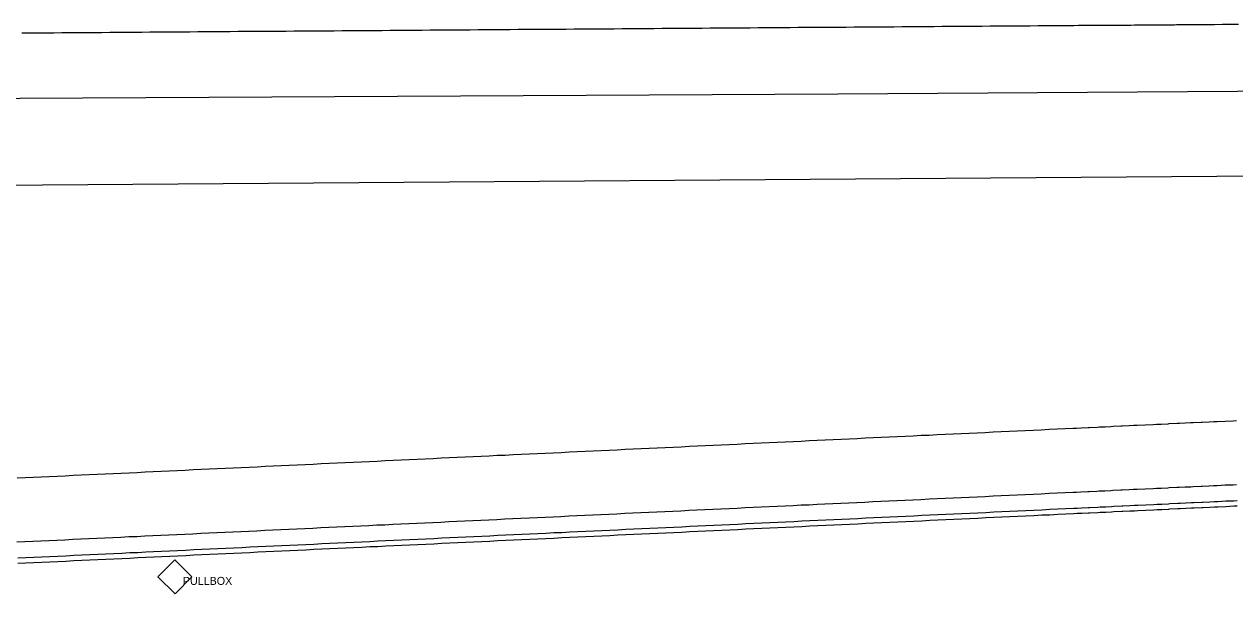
# Model space of a CAD drawing. Extents: x 2145380 to 2157287, y 139568 to 149130.
# Drawn here: x 2153284.3 to 2153435.5, y 142836 to 142907.3 of the extents above; entities that cross this region are included whole.
import ezdxf

# ---------------------------------------------------------------- set-up
doc = ezdxf.new("R2010")
doc.units = 0
for name, color, linetype in [('Default', 7, 'Continuous'), ('PR_PREVIOUSLY CONSTRUCTED', 7, 'Continuous'), ('TOPO_Power Pullbox', 7, 'Continuous')]:
    doc.layers.add(name, color=color, linetype=linetype)

# ---------------------------------------------------------------- blocks, each defined once
blk = doc.blocks.new('pulbox')
at = {"layer": 'Default'}
blk.add_lwpolyline([(-5.38, -0.01), (-0.02, 5.42), (5.4, 0.06), (0.05, -5.36), (-5.38, -0.01)], dxfattribs=at)
blk.add_text('PULLBOX', height=2.54, dxfattribs=at).set_placement((2.54, -2.54))

msp = doc.modelspace()

# ---------------------------------------------------------------- linework, layer by layer
at = {"layer": 'PR_PREVIOUSLY CONSTRUCTED'}
msp.add_line((2153204.1, 142886.6), (2153504.1, 142888.75), dxfattribs=at)
for points in [[(2153283.97, 142906.17), (2153284.97, 142906.18), (2153285.97, 142906.19), (2153286.97, 142906.19), (2153287.97, 142906.2), (2153288.97, 142906.21), (2153289.97, 142906.22), (2153290.97, 142906.22), (2153291.97, 142906.23), (2153292.97, 142906.24), (2153293.97, 142906.24), (2153294.97, 142906.25), (2153295.97, 142906.26), (2153296.97, 142906.27), (2153297.97, 142906.27), (2153298.97, 142906.28), (2153299.97, 142906.29), (2153300.97, 142906.3), (2153301.97, 142906.3), (2153302.97, 142906.31), (2153303.97, 142906.32), (2153304.97, 142906.32), (2153305.97, 142906.33), (2153306.97, 142906.34), (2153307.97, 142906.35), (2153308.97, 142906.35), (2153309.97, 142906.36), (2153310.97, 142906.37), (2153311.97, 142906.37), (2153312.97, 142906.38), (2153313.97, 142906.39), (2153314.97, 142906.39), (2153315.97, 142906.4), (2153316.97, 142906.41), (2153317.97, 142906.42), (2153318.97, 142906.42), (2153319.97, 142906.43), (2153320.97, 142906.44), (2153321.97, 142906.44), (2153322.97, 142906.45), (2153323.97, 142906.46), (2153324.97, 142906.47), (2153325.97, 142906.47), (2153326.97, 142906.48), (2153327.97, 142906.49), (2153328.97, 142906.49), (2153329.97, 142906.5), (2153330.97, 142906.51), (2153331.97, 142906.52), (2153332.97, 142906.52), (2153333.97, 142906.53), (2153334.97, 142906.54), (2153335.97, 142906.55), (2153336.97, 142906.55), (2153337.97, 142906.56), (2153338.97, 142906.57), (2153339.97, 142906.57), (2153340.97, 142906.58), (2153341.97, 142906.59), (2153342.97, 142906.6), (2153343.97, 142906.6), (2153344.97, 142906.61), (2153345.97, 142906.62), (2153346.97, 142906.62), (2153347.97, 142906.63), (2153348.97, 142906.64), (2153349.97, 142906.65), (2153350.97, 142906.65), (2153351.97, 142906.66), (2153352.97, 142906.67), (2153353.97, 142906.67), (2153354.97, 142906.68), (2153355.97, 142906.69), (2153356.97, 142906.7), (2153357.97, 142906.7), (2153358.97, 142906.71), (2153359.97, 142906.72), (2153360.97, 142906.72), (2153361.97, 142906.73), (2153362.97, 142906.74), (2153363.97, 142906.75), (2153364.97, 142906.75), (2153365.97, 142906.76), (2153366.97, 142906.77), (2153367.97, 142906.77), (2153368.97, 142906.78), (2153369.97, 142906.79), (2153370.97, 142906.8), (2153371.97, 142906.8), (2153372.97, 142906.81), (2153373.97, 142906.82), (2153374.97, 142906.82), (2153375.97, 142906.83), (2153376.97, 142906.84), (2153377.97, 142906.85), (2153378.97, 142906.85), (2153379.97, 142906.86), (2153380.97, 142906.87), (2153381.97, 142906.88), (2153382.97, 142906.88), (2153383.97, 142906.89), (2153384.97, 142906.9), (2153385.97, 142906.9), (2153386.97, 142906.91), (2153387.97, 142906.92), (2153388.97, 142906.92), (2153389.97, 142906.93), (2153390.97, 142906.94), (2153391.97, 142906.95), (2153392.97, 142906.95), (2153393.97, 142906.96), (2153394.97, 142906.97), (2153395.97, 142906.97), (2153396.97, 142906.98), (2153397.97, 142906.99), (2153398.97, 142907), (2153399.97, 142907), (2153400.97, 142907.01), (2153401.97, 142907.02), (2153402.97, 142907.02), (2153403.97, 142907.03), (2153404.97, 142907.04), (2153405.97, 142907.05), (2153406.97, 142907.05), (2153407.97, 142907.06), (2153408.97, 142907.07), (2153409.97, 142907.07), (2153410.97, 142907.08), (2153411.97, 142907.09), (2153412.97, 142907.1), (2153413.97, 142907.1), (2153414.97, 142907.11), (2153415.4, 142907.11), (2153415.97, 142907.12), (2153416.82, 142907.12), (2153416.97, 142907.12), (2153417.97, 142907.13), (2153418.25, 142907.13), (2153418.97, 142907.14), (2153419.68, 142907.14), (2153419.97, 142907.15), (2153420.97, 142907.15), (2153421.11, 142907.15), (2153421.97, 142907.16), (2153422.54, 142907.16), (2153422.97, 142907.17), (2153423.97, 142907.17), (2153424.97, 142907.18), (2153425.4, 142907.18), (2153425.97, 142907.19), (2153426.82, 142907.19), (2153426.97, 142907.2), (2153427.97, 142907.2), (2153428.25, 142907.21), (2153428.97, 142907.21), (2153429.68, 142907.22), (2153429.97, 142907.22), (2153430.97, 142907.22), (2153431.11, 142907.23), (2153431.97, 142907.23), (2153432.54, 142907.24), (2153432.97, 142907.24), (2153433.97, 142907.25), (2153434.97, 142907.25), (2153435.4, 142907.26), (2153435.97, 142907.26)], [(2153725.5, 142900.88), (2153609.26, 142900.22), (2153504.51, 142899.31), (2153385.9, 142898.5), (2153275.83, 142897.95), (2153140.44, 142896.6), (2153077.64, 142896.06)], [(2153283.37, 142850.53), (2153284.37, 142850.57), (2153285.37, 142850.62), (2153286.37, 142850.67), (2153287.37, 142850.72), (2153288.37, 142850.76), (2153289.37, 142850.81), (2153290.37, 142850.86), (2153291.37, 142850.9), (2153292.37, 142850.95), (2153293.37, 142851), (2153294.37, 142851.05), (2153295.36, 142851.09), (2153296.36, 142851.14), (2153297.36, 142851.19), (2153298.36, 142851.23), (2153299.36, 142851.28), (2153300.36, 142851.33), (2153301.36, 142851.38), (2153302.36, 142851.42), (2153303.36, 142851.47), (2153304.36, 142851.52), (2153305.36, 142851.57), (2153306.36, 142851.61), (2153307.36, 142851.66), (2153308.36, 142851.71), (2153309.36, 142851.75), (2153310.36, 142851.8), (2153311.36, 142851.85), (2153312.36, 142851.89), (2153313.36, 142851.94), (2153314.36, 142851.99), (2153315.36, 142852.04), (2153316.36, 142852.08), (2153317.36, 142852.13), (2153318.36, 142852.18), (2153319.36, 142852.22), (2153320.36, 142852.27), (2153321.36, 142852.32), (2153322.36, 142852.37), (2153323.36, 142852.41), (2153324.35, 142852.46), (2153325.35, 142852.51), (2153326.35, 142852.55), (2153327.35, 142852.6), (2153328.35, 142852.65), (2153329.35, 142852.7), (2153330.35, 142852.74), (2153331.35, 142852.79), (2153332.35, 142852.84), (2153333.35, 142852.88), (2153334.35, 142852.93), (2153335.35, 142852.98), (2153336.35, 142853.03), (2153337.35, 142853.07), (2153338.35, 142853.12), (2153339.35, 142853.17), (2153340.35, 142853.22), (2153341.35, 142853.26), (2153342.35, 142853.31), (2153343.35, 142853.36), (2153344.35, 142853.4), (2153345.35, 142853.45), (2153346.35, 142853.5), (2153347.35, 142853.55), (2153348.35, 142853.59), (2153349.35, 142853.64), (2153350.35, 142853.69), (2153351.35, 142853.73), (2153352.35, 142853.78), (2153353.35, 142853.83), (2153354.35, 142853.88), (2153355.35, 142853.92), (2153356.35, 142853.97), (2153357.35, 142854.02), (2153358.35, 142854.06), (2153359.34, 142854.11), (2153360.34, 142854.16), (2153361.34, 142854.21), (2153362.34, 142854.25), (2153363.34, 142854.3), (2153364.34, 142854.35), (2153365.34, 142854.39), (2153366.34, 142854.44), (2153367.34, 142854.49), (2153368.34, 142854.54), (2153369.34, 142854.58), (2153370.34, 142854.63), (2153371.34, 142854.68), (2153372.34, 142854.72), (2153373.34, 142854.77), (2153374.34, 142854.82), (2153375.34, 142854.87), (2153376.34, 142854.91), (2153377.34, 142854.96), (2153378.34, 142855.01), (2153379.34, 142855.05), (2153380.34, 142855.1), (2153381.34, 142855.15), (2153382.34, 142855.2), (2153383.34, 142855.24), (2153384.34, 142855.29), (2153385.34, 142855.34), (2153386.34, 142855.38), (2153387.34, 142855.43), (2153388.33, 142855.48), (2153389.33, 142855.53), (2153390.33, 142855.57), (2153391.33, 142855.62), (2153392.33, 142855.67), (2153393.33, 142855.71), (2153394.33, 142855.76), (2153395.33, 142855.81), (2153396.33, 142855.86), (2153397.33, 142855.9), (2153398.33, 142855.95), (2153399.33, 142856), (2153400.33, 142856.05), (2153401.33, 142856.09), (2153402.33, 142856.14), (2153403.33, 142856.19), (2153404.33, 142856.23), (2153405.33, 142856.28), (2153406.33, 142856.33), (2153407.33, 142856.38), (2153408.33, 142856.42), (2153409.33, 142856.47), (2153410.33, 142856.52), (2153411.33, 142856.56), (2153412.33, 142856.61), (2153413.33, 142856.66), (2153414.33, 142856.7), (2153415.33, 142856.75), (2153415.75, 142856.77), (2153416.33, 142856.8), (2153417.18, 142856.84), (2153417.33, 142856.85), (2153418.33, 142856.89), (2153418.61, 142856.91), (2153419.33, 142856.94), (2153420.04, 142856.97), (2153420.32, 142856.99), (2153421.32, 142857.04), (2153421.47, 142857.04), (2153422.32, 142857.08), (2153422.9, 142857.11), (2153423.32, 142857.13), (2153424.32, 142857.18), (2153425.32, 142857.22), (2153425.75, 142857.24), (2153426.32, 142857.27), (2153427.18, 142857.31), (2153427.32, 142857.32), (2153428.32, 142857.36), (2153428.61, 142857.38), (2153429.32, 142857.41), (2153430.04, 142857.45), (2153430.32, 142857.46), (2153431.32, 142857.51), (2153431.46, 142857.51), (2153432.32, 142857.55), (2153432.89, 142857.58), (2153433.32, 142857.6), (2153434.32, 142857.65), (2153435.32, 142857.69), (2153435.75, 142857.71)], [(2153283.35, 142842.53), (2153284.35, 142842.57), (2153285.34, 142842.62), (2153286.34, 142842.67), (2153287.34, 142842.71), (2153288.34, 142842.76), (2153289.34, 142842.81), (2153290.34, 142842.86), (2153291.34, 142842.9), (2153292.34, 142842.95), (2153293.34, 142843), (2153294.34, 142843.04), (2153295.34, 142843.09), (2153296.34, 142843.14), (2153297.34, 142843.19), (2153298.34, 142843.23), (2153299.34, 142843.28), (2153300.34, 142843.33), (2153301.34, 142843.37), (2153302.34, 142843.42), (2153303.34, 142843.47), (2153304.34, 142843.52), (2153305.34, 142843.56), (2153306.34, 142843.61), (2153307.34, 142843.66), (2153308.34, 142843.7), (2153309.34, 142843.75), (2153310.34, 142843.8), (2153311.34, 142843.85), (2153312.34, 142843.89), (2153313.34, 142843.94), (2153314.34, 142843.99), (2153315.34, 142844.03), (2153316.34, 142844.08), (2153317.34, 142844.13), (2153318.33, 142844.18), (2153319.33, 142844.22), (2153320.33, 142844.27), (2153321.33, 142844.32), (2153322.33, 142844.36), (2153323.33, 142844.41), (2153324.33, 142844.46), (2153325.33, 142844.51), (2153326.33, 142844.55), (2153327.33, 142844.6), (2153328.33, 142844.65), (2153329.33, 142844.69), (2153330.33, 142844.74), (2153331.33, 142844.79), (2153332.33, 142844.84), (2153333.33, 142844.88), (2153334.33, 142844.93), (2153335.33, 142844.98), (2153336.33, 142845.02), (2153337.33, 142845.07), (2153338.33, 142845.12), (2153339.33, 142845.17), (2153340.33, 142845.21), (2153341.33, 142845.26), (2153342.33, 142845.31), (2153343.33, 142845.35), (2153344.33, 142845.4), (2153345.33, 142845.45), (2153346.33, 142845.5), (2153347.33, 142845.54), (2153348.33, 142845.59), (2153349.33, 142845.64), (2153350.33, 142845.68), (2153351.32, 142845.73), (2153352.32, 142845.78), (2153353.32, 142845.83), (2153354.32, 142845.87), (2153355.32, 142845.92), (2153356.32, 142845.97), (2153357.32, 142846.01), (2153358.32, 142846.06), (2153359.32, 142846.11), (2153360.32, 142846.16), (2153361.32, 142846.2), (2153362.32, 142846.25), (2153363.32, 142846.3), (2153364.32, 142846.34), (2153365.32, 142846.39), (2153366.32, 142846.44), (2153367.32, 142846.49), (2153368.32, 142846.53), (2153369.32, 142846.58), (2153370.32, 142846.63), (2153371.32, 142846.67), (2153372.32, 142846.72), (2153373.32, 142846.77), (2153374.32, 142846.82), (2153375.32, 142846.86), (2153376.32, 142846.91), (2153377.32, 142846.96), (2153378.32, 142847.01), (2153379.32, 142847.05), (2153380.32, 142847.1), (2153381.32, 142847.15), (2153382.32, 142847.19), (2153383.32, 142847.24), (2153384.31, 142847.29), (2153385.31, 142847.34), (2153386.31, 142847.38), (2153387.31, 142847.43), (2153388.31, 142847.48), (2153389.31, 142847.52), (2153390.31, 142847.57), (2153391.31, 142847.62), (2153392.31, 142847.67), (2153393.31, 142847.71), (2153394.31, 142847.76), (2153395.31, 142847.81), (2153396.31, 142847.85), (2153397.31, 142847.9), (2153398.31, 142847.95), (2153399.31, 142848), (2153400.31, 142848.04), (2153401.31, 142848.09), (2153402.31, 142848.14), (2153403.31, 142848.18), (2153404.31, 142848.23), (2153405.31, 142848.28), (2153406.31, 142848.33), (2153407.31, 142848.37), (2153408.31, 142848.42), (2153409.31, 142848.47), (2153410.31, 142848.51), (2153411.31, 142848.56), (2153412.31, 142848.61), (2153413.31, 142848.66), (2153414.31, 142848.7), (2153415.31, 142848.75), (2153415.73, 142848.77), (2153416.3, 142848.8), (2153417.17, 142848.84), (2153417.31, 142848.84), (2153418.3, 142848.89), (2153418.59, 142848.9), (2153419.3, 142848.94), (2153420.02, 142848.97), (2153420.3, 142848.99), (2153421.3, 142849.03), (2153421.44, 142849.04), (2153422.3, 142849.08), (2153422.87, 142849.11), (2153423.3, 142849.13), (2153424.3, 142849.17), (2153425.3, 142849.22), (2153425.73, 142849.24), (2153426.3, 142849.27), (2153427.16, 142849.31), (2153427.3, 142849.32), (2153428.3, 142849.36), (2153428.58, 142849.38), (2153429.3, 142849.41), (2153430.02, 142849.44), (2153430.3, 142849.46), (2153431.3, 142849.5), (2153431.45, 142849.51), (2153432.3, 142849.55), (2153432.87, 142849.58), (2153433.3, 142849.6), (2153434.3, 142849.65), (2153435.3, 142849.69), (2153435.73, 142849.71)], [(2153283.44, 142840.53), (2153284.44, 142840.57), (2153285.44, 142840.62), (2153286.44, 142840.67), (2153287.44, 142840.72), (2153288.44, 142840.76), (2153289.44, 142840.81), (2153290.44, 142840.86), (2153291.44, 142840.9), (2153292.44, 142840.95), (2153293.44, 142841), (2153294.44, 142841.05), (2153295.44, 142841.09), (2153296.44, 142841.14), (2153297.44, 142841.19), (2153298.44, 142841.23), (2153299.44, 142841.28), (2153300.43, 142841.33), (2153301.43, 142841.38), (2153302.43, 142841.42), (2153303.43, 142841.47), (2153304.43, 142841.52), (2153305.43, 142841.57), (2153306.43, 142841.61), (2153307.43, 142841.66), (2153308.43, 142841.71), (2153309.43, 142841.75), (2153310.43, 142841.8), (2153311.43, 142841.85), (2153312.43, 142841.9), (2153313.43, 142841.94), (2153314.43, 142841.99), (2153315.43, 142842.04), (2153316.43, 142842.08), (2153317.43, 142842.13), (2153318.43, 142842.18), (2153319.43, 142842.23), (2153320.43, 142842.27), (2153321.43, 142842.32), (2153322.43, 142842.37), (2153323.43, 142842.41), (2153324.43, 142842.46), (2153325.43, 142842.51), (2153326.43, 142842.56), (2153327.43, 142842.6), (2153328.43, 142842.65), (2153329.42, 142842.7), (2153330.42, 142842.74), (2153331.42, 142842.79), (2153332.42, 142842.84), (2153333.42, 142842.89), (2153334.42, 142842.93), (2153335.42, 142842.98), (2153336.42, 142843.03), (2153337.42, 142843.07), (2153338.42, 142843.12), (2153339.42, 142843.17), (2153340.42, 142843.22), (2153341.42, 142843.26), (2153342.42, 142843.31), (2153343.42, 142843.36), (2153344.42, 142843.4), (2153345.42, 142843.45), (2153346.42, 142843.5), (2153347.42, 142843.55), (2153348.42, 142843.59), (2153349.42, 142843.64), (2153350.42, 142843.69), (2153351.42, 142843.73), (2153352.42, 142843.78), (2153353.42, 142843.83), (2153354.42, 142843.88), (2153355.42, 142843.92), (2153356.42, 142843.97), (2153357.42, 142844.02), (2153358.42, 142844.06), (2153359.42, 142844.11), (2153360.42, 142844.16), (2153361.42, 142844.21), (2153362.42, 142844.25), (2153363.42, 142844.3), (2153364.41, 142844.35), (2153365.41, 142844.39), (2153366.41, 142844.44), (2153367.41, 142844.49), (2153368.41, 142844.54), (2153369.41, 142844.58), (2153370.41, 142844.63), (2153371.41, 142844.68), (2153372.41, 142844.72), (2153373.41, 142844.77), (2153374.41, 142844.82), (2153375.41, 142844.87), (2153376.41, 142844.91), (2153377.41, 142844.96), (2153378.41, 142845.01), (2153379.41, 142845.05), (2153380.41, 142845.1), (2153381.41, 142845.15), (2153382.41, 142845.2), (2153383.41, 142845.24), (2153384.41, 142845.29), (2153385.41, 142845.34), (2153386.41, 142845.38), (2153387.41, 142845.43), (2153388.41, 142845.48), (2153389.41, 142845.53), (2153390.41, 142845.57), (2153391.41, 142845.62), (2153392.41, 142845.67), (2153393.4, 142845.71), (2153394.4, 142845.76), (2153395.4, 142845.81), (2153396.4, 142845.86), (2153397.4, 142845.9), (2153398.4, 142845.95), (2153399.4, 142846), (2153400.4, 142846.05), (2153401.4, 142846.09), (2153402.4, 142846.14), (2153403.4, 142846.19), (2153404.4, 142846.23), (2153405.4, 142846.28), (2153406.4, 142846.33), (2153407.4, 142846.38), (2153408.4, 142846.42), (2153409.4, 142846.47), (2153410.4, 142846.52), (2153411.4, 142846.56), (2153412.4, 142846.61), (2153413.4, 142846.66), (2153414.4, 142846.7), (2153415.4, 142846.75), (2153415.83, 142846.77), (2153416.4, 142846.8), (2153417.25, 142846.84), (2153417.4, 142846.85), (2153418.4, 142846.89), (2153418.68, 142846.91), (2153419.4, 142846.94), (2153420.11, 142846.97), (2153420.4, 142846.99), (2153421.4, 142847.04), (2153421.54, 142847.04), (2153422.4, 142847.08), (2153422.97, 142847.11), (2153423.4, 142847.13), (2153424.4, 142847.18), (2153425.4, 142847.22), (2153425.82, 142847.24), (2153426.4, 142847.27), (2153427.25, 142847.31), (2153427.4, 142847.32), (2153428.39, 142847.36), (2153428.68, 142847.38), (2153429.39, 142847.41), (2153430.11, 142847.45), (2153430.39, 142847.46), (2153431.39, 142847.51), (2153431.54, 142847.51), (2153432.39, 142847.55), (2153432.96, 142847.58), (2153433.39, 142847.6), (2153434.39, 142847.65), (2153435.39, 142847.69), (2153435.82, 142847.71)], [(2153283.44, 142839.86), (2153284.44, 142839.91), (2153285.44, 142839.96), (2153286.44, 142840), (2153287.44, 142840.05), (2153288.44, 142840.1), (2153289.44, 142840.14), (2153290.44, 142840.19), (2153291.44, 142840.24), (2153292.44, 142840.29), (2153293.44, 142840.33), (2153294.44, 142840.38), (2153295.44, 142840.43), (2153296.44, 142840.47), (2153297.44, 142840.52), (2153298.44, 142840.57), (2153299.44, 142840.62), (2153300.44, 142840.66), (2153301.44, 142840.71), (2153302.44, 142840.76), (2153303.44, 142840.8), (2153304.44, 142840.85), (2153305.44, 142840.9), (2153306.44, 142840.95), (2153307.44, 142840.99), (2153308.44, 142841.04), (2153309.44, 142841.09), (2153310.44, 142841.13), (2153311.44, 142841.18), (2153312.44, 142841.23), (2153313.44, 142841.28), (2153314.44, 142841.32), (2153315.43, 142841.37), (2153316.43, 142841.42), (2153317.43, 142841.46), (2153318.43, 142841.51), (2153319.43, 142841.56), (2153320.43, 142841.61), (2153321.43, 142841.65), (2153322.43, 142841.7), (2153323.43, 142841.75), (2153324.43, 142841.8), (2153325.43, 142841.84), (2153326.43, 142841.89), (2153327.43, 142841.94), (2153328.43, 142841.98), (2153329.43, 142842.03), (2153330.43, 142842.08), (2153331.43, 142842.12), (2153332.43, 142842.17), (2153333.43, 142842.22), (2153334.43, 142842.27), (2153335.43, 142842.31), (2153336.43, 142842.36), (2153337.43, 142842.41), (2153338.43, 142842.45), (2153339.43, 142842.5), (2153340.43, 142842.55), (2153341.43, 142842.6), (2153342.43, 142842.64), (2153343.43, 142842.69), (2153344.42, 142842.74), (2153345.42, 142842.79), (2153346.42, 142842.83), (2153347.42, 142842.88), (2153348.42, 142842.93), (2153349.42, 142842.97), (2153350.42, 142843.02), (2153351.42, 142843.07), (2153352.42, 142843.11), (2153353.42, 142843.16), (2153354.42, 142843.21), (2153355.42, 142843.26), (2153356.42, 142843.3), (2153357.42, 142843.35), (2153358.42, 142843.4), (2153359.42, 142843.44), (2153360.42, 142843.49), (2153361.42, 142843.54), (2153362.42, 142843.59), (2153363.42, 142843.63), (2153364.42, 142843.68), (2153365.42, 142843.73), (2153366.42, 142843.77), (2153367.42, 142843.82), (2153368.42, 142843.87), (2153369.42, 142843.92), (2153370.42, 142843.96), (2153371.42, 142844.01), (2153372.42, 142844.06), (2153373.42, 142844.1), (2153374.42, 142844.15), (2153375.42, 142844.2), (2153376.42, 142844.25), (2153377.42, 142844.29), (2153378.42, 142844.34), (2153379.42, 142844.39), (2153380.41, 142844.43), (2153381.41, 142844.48), (2153382.41, 142844.53), (2153383.41, 142844.58), (2153384.41, 142844.62), (2153385.41, 142844.67), (2153386.41, 142844.72), (2153387.41, 142844.77), (2153388.41, 142844.81), (2153389.41, 142844.86), (2153390.41, 142844.91), (2153391.41, 142844.95), (2153392.41, 142845), (2153393.41, 142845.05), (2153394.41, 142845.1), (2153395.41, 142845.14), (2153396.41, 142845.19), (2153397.41, 142845.24), (2153398.41, 142845.28), (2153399.41, 142845.33), (2153400.41, 142845.38), (2153401.41, 142845.42), (2153402.41, 142845.47), (2153403.41, 142845.52), (2153404.41, 142845.57), (2153405.41, 142845.61), (2153406.41, 142845.66), (2153407.41, 142845.71), (2153408.4, 142845.76), (2153409.4, 142845.8), (2153410.4, 142845.85), (2153411.4, 142845.9), (2153412.4, 142845.94), (2153413.4, 142845.99), (2153414.4, 142846.04), (2153415.4, 142846.09), (2153415.83, 142846.11), (2153416.4, 142846.13), (2153417.26, 142846.17), (2153417.4, 142846.18), (2153418.4, 142846.23), (2153418.69, 142846.24), (2153419.4, 142846.27), (2153420.12, 142846.31), (2153420.4, 142846.32), (2153421.4, 142846.37), (2153421.54, 142846.38), (2153422.4, 142846.42), (2153422.97, 142846.44), (2153423.4, 142846.46), (2153424.4, 142846.51), (2153425.4, 142846.56), (2153425.83, 142846.58), (2153426.4, 142846.6), (2153427.26, 142846.64), (2153427.4, 142846.65), (2153428.4, 142846.7), (2153428.69, 142846.71), (2153429.4, 142846.75), (2153430.11, 142846.78), (2153430.4, 142846.79), (2153431.4, 142846.84), (2153431.54, 142846.85), (2153432.4, 142846.89), (2153432.97, 142846.91), (2153433.4, 142846.93), (2153434.4, 142846.98), (2153435.4, 142847.03), (2153435.83, 142847.05)]]:
    msp.add_lwpolyline(points, dxfattribs=at)

# ---------------------------------------------------------------- block references
at = {"layer": 'TOPO_Power Pullbox', "xscale": 0.39370000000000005, "yscale": 0.3937000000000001}
msp.add_blockref('pulbox', (2153303.08, 142838.16), dxfattribs=at)

doc.saveas('drawing.dxf')
